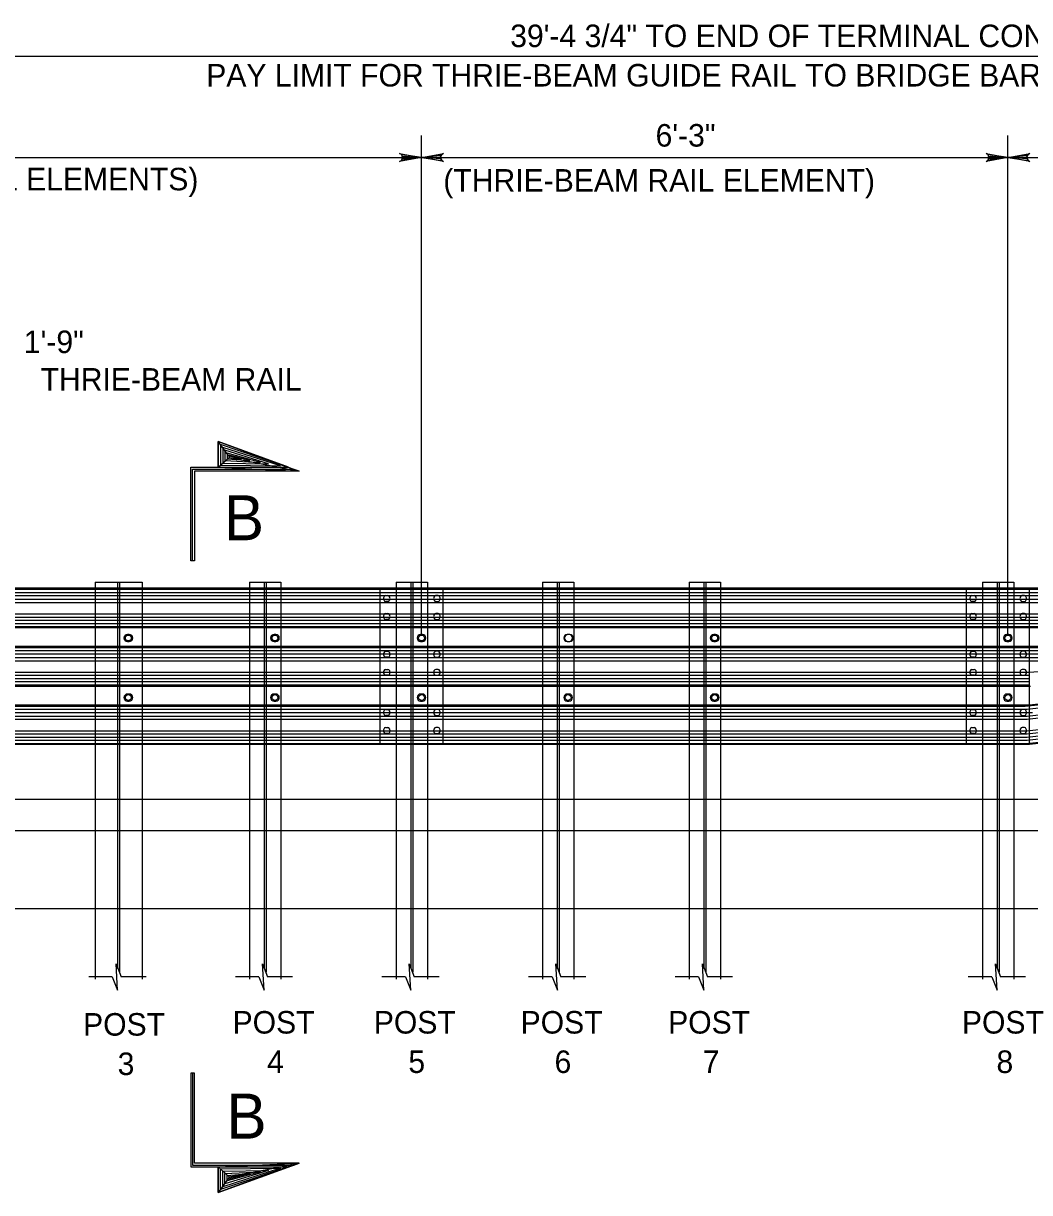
# Model space of a CAD drawing. Extents: x 632007860 to 635435983, y 295418622 to 297794622.
# Drawn here: x 632166503 to 632300568, y 297470052 to 297625805 of the extents above; entities that cross this region are included whole.
import ezdxf

# ---------------------------------------------------------------- set-up
doc = ezdxf.new("R2010")
doc.units = 0
for name, color, linetype in [('S-ABUT', 7, 'Continuous'), ('S-DETL-DIMS', 7, 'Continuous'), ('S-DETL-T120', 7, 'Continuous'), ('S-DETL-T240', 7, 'Continuous'), ('S-GRND-MAJR', 7, 'Continuous'), ('S-MISC-CNTR-WT01', 7, 'Continuous'), ('S-STEL', 7, 'Continuous')]:
    doc.layers.add(name, color=color, linetype=linetype)

msp = doc.modelspace()

# ---------------------------------------------------------------- linework, layer by layer
at = {"layer": 'S-ABUT'}
for p, q in [((632073885, 297522477), (632422268, 297522477)), ((632073885, 297507895), (632422268, 297507895))]:
    msp.add_line(p, q, dxfattribs=at)
at = {"layer": 'S-DETL-DIMS'}
for p, q in [((632051871, 297621440), (632532033, 297621440)), ((632063630, 297607945), (632529494, 297607945)), ((632178344, 297498789), (632175219, 297498789)), ((632182845, 297498789), (632179516, 297498789)), ((632197875, 297498789), (632194749, 297498789)), ((632202375, 297498789), (632199047, 297498789)), ((632217405, 297498789), (632214280, 297498789)), ((632221905, 297498789), (632218577, 297498789)), ((632236935, 297498789), (632233810, 297498789)), ((632241435, 297498789), (632238107, 297498789)), ((632256465, 297498789), (632253340, 297498789)), ((632260966, 297498789), (632257637, 297498789)), ((632295526, 297498789), (632292401, 297498789)), ((632300026, 297498789), (632296698, 297498789))]:
    msp.add_line(p, q, dxfattribs=at)
for points in [[(632219549, 297607945), (632216636, 297607399), (632216861, 297607555), (632216977, 297607750), (632217010, 297607945), (632216977, 297608140), (632216861, 297608336), (632216636, 297608491), (632219549, 297607945), (632216861, 297608336), (632216977, 297608140), (632219549, 297607945), (632217010, 297607945), (632216977, 297607750), (632219549, 297607945), (632216861, 297607555)], [(632219549, 297607945), (632222462, 297608491), (632222237, 297608336), (632222121, 297608140), (632222088, 297607945), (632222121, 297607750), (632222237, 297607555), (632222462, 297607399), (632219549, 297607945), (632222237, 297607555), (632222121, 297607750), (632219549, 297607945), (632222088, 297607945), (632222121, 297608140), (632219549, 297607945), (632222237, 297608336)], [(632297670, 297607945), (632294757, 297607399), (632294982, 297607555), (632295098, 297607750), (632295131, 297607945), (632295098, 297608140), (632294982, 297608336), (632294757, 297608491), (632297670, 297607945), (632294982, 297608336), (632295098, 297608140), (632297670, 297607945), (632295131, 297607945), (632295098, 297607750), (632297670, 297607945), (632294982, 297607555)], [(632297670, 297607945), (632300583, 297608491), (632300358, 297608336), (632300242, 297608140), (632300209, 297607945), (632300242, 297607750), (632300358, 297607555), (632300583, 297607399), (632297670, 297607945), (632300358, 297607555), (632300242, 297607750), (632297670, 297607945), (632300209, 297607945), (632300242, 297608140), (632297670, 297607945), (632300358, 297608336)], [(632189054, 297554196), (632189054, 297566435), (632202529, 297566435), (632203244, 297566174), (632189314, 297566174), (632189314, 297554196), (632188793, 297554196), (632188793, 297566695), (632201814, 297566695), (632192439, 297570107), (632192439, 297566695), (632203244, 297566174), (632192775, 297569689), (632192752, 297566946), (632200755, 297566855), (632193057, 297569327), (632193057, 297567239), (632199152, 297567149), (632193350, 297568955), (632193362, 297567555), (632198091, 297567318), (632193632, 297568560), (632193644, 297567815), (632196691, 297567567), (632193881, 297568300), (632193915, 297567984), (632195574, 297567792), (632193887, 297568144), (632192439, 297570107), (632192439, 297566695), (632193915, 297567984), (632203244, 297566174)], [(632178344, 297498789), (632179058, 297497032), (632178845, 297500547), (632179516, 297498789)], [(632197875, 297498789), (632198588, 297497032), (632198376, 297500547), (632199047, 297498789)], [(632217405, 297498789), (632218118, 297497032), (632217906, 297500547), (632218577, 297498789)], [(632236935, 297498789), (632237649, 297497032), (632237436, 297500547), (632238107, 297498789)], [(632256465, 297498789), (632257179, 297497032), (632256966, 297500547), (632257637, 297498789)], [(632295526, 297498789), (632296239, 297497032), (632296027, 297500547), (632296698, 297498789)], [(632189054, 297485963), (632189054, 297473724), (632202529, 297473724), (632203244, 297473985), (632189314, 297473985), (632189314, 297485963), (632188793, 297485963), (632188793, 297473464), (632201814, 297473464), (632192439, 297470052), (632192439, 297473464), (632203244, 297473985), (632192775, 297470470), (632192752, 297473213), (632200755, 297473304), (632193057, 297470832), (632193057, 297472920), (632199152, 297473010), (632193350, 297471204), (632193362, 297472604), (632198091, 297472841), (632193632, 297471599), (632193644, 297472344), (632196691, 297472592), (632193881, 297471859), (632193915, 297472175), (632195574, 297472367), (632193887, 297472015), (632192439, 297470052), (632192439, 297473464), (632193915, 297472175), (632203244, 297473985)]]:
    msp.add_lwpolyline(points, dxfattribs=at)
for points in [[(632189314, 297554196), (632188793, 297554196), (632188793, 297566695), (632192439, 297566695), (632192439, 297570107), (632203244, 297566174), (632189314, 297566174)], [(632189314, 297485963), (632188793, 297485963), (632188793, 297473464), (632192439, 297473464), (632192439, 297470052), (632203244, 297473985), (632189314, 297473985)]]:
    msp.add_lwpolyline(points, close=True, dxfattribs=at)
at = {"layer": 'S-GRND-MAJR'}
msp.add_line((632051871, 297518311), (632589160, 297518311), dxfattribs=at)
at = {"layer": 'S-MISC-CNTR-WT01'}
for p, q in [((632219549, 297544221), (632219549, 297610883)), ((632297670, 297544221), (632297670, 297610883))]:
    msp.add_line(p, q, dxfattribs=at)
at = {"layer": 'S-STEL'}
for p, q in [((632051871, 297550601), (632370287, 297550601)), ((632051871, 297550433), (632370287, 297550433)), ((632176053, 297551360), (632182311, 297551360)), ((632176053, 297551360), (632176053, 297550318)), ((632176053, 297550318), (632176053, 297529769)), ((632179052, 297551360), (632179052, 297499921)), ((632179312, 297551360), (632179312, 297499410)), ((632182311, 297551360), (632182311, 297550318)), ((632182311, 297550318), (632182311, 297529769)), ((632196629, 297551360), (632200796, 297551360)), ((632196629, 297551360), (632196629, 297550318)), ((632196629, 297550318), (632196629, 297529769)), ((632198582, 297551360), (632198582, 297499921)), ((632198842, 297551360), (632198842, 297499410)), ((632200796, 297551360), (632200796, 297550318)), ((632200796, 297550318), (632200796, 297529769)), ((632214045, 297529769), (632214045, 297550601)), ((632216159, 297551360), (632220326, 297551360)), ((632216159, 297551360), (632216159, 297550318)), ((632216159, 297550318), (632216159, 297529769)), ((632218112, 297551360), (632218112, 297499921)), ((632218372, 297551360), (632218372, 297499410)), ((632220326, 297551360), (632220326, 297550318)), ((632220326, 297550318), (632220326, 297529769)), ((632222440, 297529769), (632222440, 297550601)), ((632235689, 297551360), (632239856, 297551360)), ((632235689, 297551360), (632235689, 297550318)), ((632235689, 297550318), (632235689, 297529769)), ((632237643, 297551360), (632237643, 297499921)), ((632237903, 297551360), (632237903, 297499410)), ((632239856, 297551360), (632239856, 297550318)), ((632239856, 297550318), (632239856, 297529769)), ((632255219, 297551360), (632259387, 297551360)), ((632255219, 297551360), (632255219, 297550318)), ((632255219, 297550318), (632255219, 297529769)), ((632257173, 297551360), (632257173, 297499921)), ((632257433, 297551360), (632257433, 297499410)), ((632259387, 297551360), (632259387, 297550318)), ((632259387, 297550318), (632259387, 297529769)), ((632292166, 297529769), (632292166, 297550601)), ((632294280, 297551360), (632298447, 297551360)), ((632294280, 297551360), (632294280, 297550318)), ((632294280, 297550318), (632294280, 297529769)), ((632296233, 297551360), (632296233, 297499921)), ((632296493, 297551360), (632296493, 297499410)), ((632298447, 297551360), (632298447, 297550601)), ((632298447, 297550601), (632298447, 297529769)), ((632300561, 297529769), (632300561, 297550601)), ((632051871, 297550011), (632370287, 297550011)), ((632051871, 297549590), (632370287, 297549590)), ((632051871, 297549084), (632370287, 297549084)), ((632051871, 297548662), (632370287, 297548662)), ((632214745, 297549590), (632215063, 297549590)), ((632215080, 297548807), (632214762, 297548807)), ((632221740, 297549590), (632221422, 297549590)), ((632221454, 297548807), (632221772, 297548807)), ((632292866, 297549590), (632293184, 297549590)), ((632293201, 297548807), (632292883, 297548807)), ((632299861, 297549590), (632299543, 297549590)), ((632299575, 297548807), (632299893, 297548807)), ((632051871, 297547145), (632370287, 297547145)), ((632214762, 297547184), (632215080, 297547184)), ((632221772, 297547184), (632221454, 297547184)), ((632292883, 297547184), (632293201, 297547184)), ((632299893, 297547184), (632299575, 297547184)), ((632051871, 297546723), (632370287, 297546723)), ((632051871, 297546302), (632370287, 297546302)), ((632051871, 297545880), (632370287, 297545880)), ((632051871, 297545459), (632370287, 297545459)), ((632215080, 297546402), (632214762, 297546402)), ((632221454, 297546402), (632221772, 297546402)), ((632293201, 297546402), (632292883, 297546402)), ((632299575, 297546402), (632299893, 297546402)), ((632051871, 297545328), (632370287, 297545290)), ((632179906, 297543942), (632179906, 297543934)), ((632179906, 297543942), (632179906, 297543934)), ((632180605, 297544408), (632180372, 297544408)), ((632180605, 297544408), (632180372, 297544408)), ((632181070, 297543934), (632181070, 297543942)), ((632181070, 297543934), (632181070, 297543942)), ((632199437, 297543942), (632199437, 297543934)), ((632199437, 297543942), (632199437, 297543934)), ((632200135, 297544408), (632199902, 297544408)), ((632200135, 297544408), (632199902, 297544408)), ((632200600, 297543934), (632200600, 297543942)), ((632200600, 297543934), (632200600, 297543942)), ((632218967, 297543942), (632218967, 297543934)), ((632218967, 297543942), (632218967, 297543934)), ((632219665, 297544408), (632219432, 297544408)), ((632219665, 297544408), (632219432, 297544408)), ((632220131, 297543934), (632220131, 297543942)), ((632220131, 297543934), (632220131, 297543942)), ((632238497, 297543942), (632238497, 297543934)), ((632238497, 297543942), (632238497, 297543934)), ((632238613, 297543938), (632238613, 297543930)), ((632239195, 297544408), (632238963, 297544408)), ((632239195, 297544408), (632238963, 297544408)), ((632239312, 297544404), (632239079, 297544404)), ((632239661, 297543934), (632239661, 297543942)), ((632239661, 297543934), (632239661, 297543942)), ((632239777, 297543930), (632239777, 297543938)), ((632258027, 297543942), (632258027, 297543934)), ((632258027, 297543942), (632258027, 297543934)), ((632258726, 297544408), (632258493, 297544408)), ((632258726, 297544408), (632258493, 297544408)), ((632259191, 297543934), (632259191, 297543942)), ((632259191, 297543934), (632259191, 297543942)), ((632297088, 297543942), (632297088, 297543934)), ((632297088, 297543942), (632297088, 297543934)), ((632297786, 297544408), (632297553, 297544408)), ((632297786, 297544408), (632297553, 297544408)), ((632298252, 297543934), (632298252, 297543942)), ((632298252, 297543934), (632298252, 297543942)), ((632051871, 297542846), (632366890, 297542846)), ((632051871, 297542677), (632360705, 297542677)), ((632180372, 297543468), (632180605, 297543468)), ((632180372, 297543468), (632180605, 297543468)), ((632199902, 297543468), (632200135, 297543468)), ((632199902, 297543468), (632200135, 297543468)), ((632219432, 297543468), (632219665, 297543468)), ((632219432, 297543468), (632219665, 297543468)), ((632238963, 297543468), (632239195, 297543468)), ((632238963, 297543468), (632239195, 297543468)), ((632239079, 297543464), (632239312, 297543464)), ((632258493, 297543468), (632258726, 297543468)), ((632258493, 297543468), (632258726, 297543468)), ((632297553, 297543468), (632297786, 297543468)), ((632297553, 297543468), (632297786, 297543468)), ((632299971, 297534843), (632370287, 297543014)), ((632300222, 297534450), (632370287, 297542592)), ((632300561, 297535041), (632370287, 297543182)), ((632051871, 297542256), (632359586, 297542256)), ((632051871, 297541834), (632354339, 297541834)), ((632051871, 297541328), (632348043, 297541328)), ((632051871, 297540907), (632342796, 297540907)), ((632214745, 297542171), (632215063, 297542171)), ((632215080, 297541374), (632214762, 297541374)), ((632221740, 297542171), (632221422, 297542171)), ((632221454, 297541374), (632221772, 297541374)), ((632292866, 297542171), (632293184, 297542171)), ((632293201, 297541374), (632292883, 297541374)), ((632299861, 297542171), (632299543, 297542171)), ((632299575, 297541374), (632299893, 297541374)), ((632300222, 297533523), (632370287, 297541665)), ((632300222, 297533102), (632370287, 297541243)), ((632300541, 297539388), (632319450, 297540907)), ((632051871, 297539389), (632300561, 297539389)), ((632214762, 297539751), (632215080, 297539751)), ((632221772, 297539751), (632221454, 297539751)), ((632292166, 297539389), (632300561, 297539389)), ((632292883, 297539751), (632293201, 297539751)), ((632299893, 297539751), (632299575, 297539751)), ((632300222, 297531584), (632370074, 297539701)), ((632300222, 297531162), (632370123, 297539285)), ((632051871, 297538968), (632300561, 297538968)), ((632051871, 297538546), (632300561, 297538546)), ((632051871, 297538125), (632300561, 297538125)), ((632051871, 297537703), (632300561, 297537703)), ((632215063, 297538967), (632214745, 297538967)), ((632221422, 297538967), (632221740, 297538967)), ((632293184, 297538967), (632292866, 297538967)), ((632299543, 297538967), (632299861, 297538967)), ((632300222, 297530741), (632370171, 297538869)), ((632300222, 297530319), (632370219, 297538453)), ((632300222, 297529898), (632370268, 297538037)), ((632300561, 297529769), (632370287, 297537871)), ((632051871, 297537524), (632300691, 297537524)), ((632180605, 297536466), (632180372, 297536466)), ((632200135, 297536466), (632199902, 297536466)), ((632219665, 297536466), (632219432, 297536466)), ((632239195, 297536466), (632238963, 297536466)), ((632258726, 297536466), (632258493, 297536466)), ((632297786, 297536466), (632297553, 297536466)), ((632051871, 297535041), (632300561, 297535041)), ((632051871, 297534843), (632299971, 297534843)), ((632179906, 297536000), (632179906, 297535992)), ((632180372, 297535526), (632180605, 297535526)), ((632181070, 297535992), (632181070, 297536000)), ((632199437, 297536000), (632199437, 297535992)), ((632199902, 297535526), (632200135, 297535526)), ((632200600, 297535992), (632200600, 297536000)), ((632218967, 297536000), (632218967, 297535992)), ((632219432, 297535526), (632219665, 297535526)), ((632220131, 297535992), (632220131, 297536000)), ((632238497, 297536000), (632238497, 297535992)), ((632238963, 297535526), (632239195, 297535526)), ((632239661, 297535992), (632239661, 297536000)), ((632258027, 297536000), (632258027, 297535992)), ((632258493, 297535526), (632258726, 297535526)), ((632259191, 297535992), (632259191, 297536000)), ((632297088, 297536000), (632297088, 297535992)), ((632297553, 297535526), (632297786, 297535526)), ((632298252, 297535992), (632298252, 297536000)), ((632051871, 297534450), (632300222, 297534450)), ((632051871, 297534029), (632300947, 297534029)), ((632051871, 297533523), (632300222, 297533523)), ((632051871, 297533102), (632300222, 297533102)), ((632214745, 297534415), (632215063, 297534415)), ((632215080, 297533619), (632214762, 297533619)), ((632221740, 297534415), (632221422, 297534415)), ((632221454, 297533619), (632221772, 297533619)), ((632292866, 297534415), (632293184, 297534415)), ((632293201, 297533619), (632292883, 297533619)), ((632299861, 297534415), (632299543, 297534415)), ((632299575, 297533619), (632299893, 297533619)), ((632051871, 297531584), (632300222, 297531584)), ((632214762, 297531996), (632215080, 297531996)), ((632221772, 297531996), (632221454, 297531996)), ((632292883, 297531996), (632293201, 297531996)), ((632299893, 297531996), (632299575, 297531996)), ((632051871, 297531162), (632300222, 297531162)), ((632051871, 297530741), (632300222, 297530741)), ((632051871, 297530319), (632300222, 297530319)), ((632051871, 297529898), (632300222, 297529898)), ((632215063, 297531211), (632214745, 297531211)), ((632221422, 297531211), (632221740, 297531211)), ((632293184, 297531211), (632292866, 297531211)), ((632299543, 297531211), (632299861, 297531211)), ((632051871, 297529769), (632300561, 297529769)), ((632176053, 297529769), (632176053, 297518028)), ((632182311, 297529769), (632182311, 297518028)), ((632196629, 297529769), (632196629, 297518028)), ((632200796, 297529769), (632200796, 297518028)), ((632216159, 297529769), (632216159, 297518028)), ((632220326, 297529769), (632220326, 297518028)), ((632235689, 297529769), (632235689, 297518028)), ((632239856, 297529769), (632239856, 297518028)), ((632255219, 297529769), (632255219, 297518028)), ((632259387, 297529769), (632259387, 297518028)), ((632294280, 297529769), (632294280, 297518028)), ((632298447, 297529769), (632298447, 297518028)), ((632176053, 297518028), (632176053, 297498506)), ((632182311, 297518028), (632182311, 297498506)), ((632196629, 297518028), (632196629, 297498506)), ((632200796, 297518028), (632200796, 297498506)), ((632216159, 297518028), (632216159, 297498506)), ((632220326, 297518028), (632220326, 297498506)), ((632235689, 297518028), (632235689, 297498506)), ((632239856, 297518028), (632239856, 297498506)), ((632255219, 297518028), (632255219, 297498506)), ((632259387, 297518028), (632259387, 297498506)), ((632294280, 297518028), (632294280, 297498506)), ((632298447, 297518028), (632298447, 297498506))]:
    msp.add_line(p, q, dxfattribs=at)
for centre in [(632180488, 297543938), (632200019, 297543938), (632219549, 297543938), (632258609, 297543938), (632297670, 297543938), (632180488, 297535996), (632200019, 297535996), (632219549, 297535996), (632239079, 297535996), (632258609, 297535996), (632297670, 297535996)]:
    msp.add_circle(centre, 391, dxfattribs=at)
for centre, start, end in [((632180372, 297543942), 90, 180), ((632180372, 297543942), 90, 180), ((632180372, 297543934), 180, 270), ((632180372, 297543934), 180, 270), ((632180605, 297543942), 0, 90), ((632180605, 297543942), 0, 90), ((632180605, 297543934), 270, 360), ((632180605, 297543934), 270, 360), ((632199902, 297543942), 90, 180), ((632199902, 297543942), 90, 180), ((632199902, 297543934), 180, 270), ((632199902, 297543934), 180, 270), ((632200135, 297543942), 0, 90), ((632200135, 297543942), 0, 90), ((632200135, 297543934), 270, 360), ((632200135, 297543934), 270, 360), ((632219432, 297543942), 90, 180), ((632219432, 297543942), 90, 180), ((632219432, 297543934), 180, 270), ((632219432, 297543934), 180, 270), ((632219665, 297543942), 0, 90), ((632219665, 297543942), 0, 90), ((632219665, 297543934), 270, 360), ((632219665, 297543934), 270, 360), ((632238963, 297543942), 90, 180), ((632238963, 297543942), 90, 180), ((632238963, 297543934), 180, 270), ((632238963, 297543934), 180, 270), ((632239079, 297543938), 90, 180), ((632239079, 297543930), 180, 270), ((632239195, 297543942), 0, 90), ((632239195, 297543942), 0, 90), ((632239195, 297543934), 270, 360), ((632239195, 297543934), 270, 360), ((632239312, 297543938), 0, 90), ((632239312, 297543930), 270, 360), ((632258493, 297543942), 90, 180), ((632258493, 297543942), 90, 180), ((632258493, 297543934), 180, 270), ((632258493, 297543934), 180, 270), ((632258726, 297543942), 0, 90), ((632258726, 297543942), 0, 90), ((632258726, 297543934), 270, 360), ((632258726, 297543934), 270, 360), ((632297553, 297543942), 90, 180), ((632297553, 297543942), 90, 180), ((632297553, 297543934), 180, 270), ((632297553, 297543934), 180, 270), ((632297786, 297543942), 0, 90), ((632297786, 297543942), 0, 90), ((632297786, 297543934), 270, 360), ((632297786, 297543934), 270, 360), ((632180372, 297536000), 90, 180), ((632180605, 297536000), 0, 90), ((632199902, 297536000), 90, 180), ((632200135, 297536000), 0, 90), ((632219432, 297536000), 90, 180), ((632219665, 297536000), 0, 90), ((632238963, 297536000), 90, 180), ((632239195, 297536000), 0, 90), ((632258493, 297536000), 90, 180), ((632258726, 297536000), 0, 90), ((632297553, 297536000), 90, 180), ((632297786, 297536000), 0, 90), ((632180372, 297535992), 180, 270), ((632180605, 297535992), 270, 360), ((632199902, 297535992), 180, 270), ((632200135, 297535992), 270, 360), ((632219432, 297535992), 180, 270), ((632219665, 297535992), 270, 360), ((632238963, 297535992), 180, 270), ((632239195, 297535992), 270, 360), ((632258493, 297535992), 180, 270), ((632258726, 297535992), 270, 360), ((632297553, 297535992), 180, 270), ((632297786, 297535992), 270, 360)]:
    msp.add_arc(centre, 466, start, end, dxfattribs=at)
for centre, major_axis, start_param, end_param in [((632214761, 297549198), (0, -391), 3.1395093, 6.2852686), ((632215057, 297549198), (0, 391), 3.1395093, 6.2852686), ((632221453, 297549198), (0, 391), 6.281102, 9.4268613), ((632221749, 297549198), (0, -391), 6.281102, 9.4268613), ((632292882, 297549198), (0, -391), 3.1395093, 6.2852686), ((632293178, 297549198), (0, 391), 3.1395093, 6.2852686), ((632299574, 297549198), (0, 391), 6.281102, 9.4268613), ((632299870, 297549198), (0, -391), 6.281102, 9.4268613), ((632214761, 297546793), (0, -391), 3.1395093, 6.2852686), ((632215057, 297546793), (0, 391), 3.1395093, 6.2852686), ((632221453, 297546793), (0, 391), 6.281102, 9.4268613), ((632221749, 297546793), (0, -391), 6.281102, 9.4268613), ((632292882, 297546793), (0, -391), 3.1395093, 6.2852686), ((632293178, 297546793), (0, 391), 3.1395093, 6.2852686), ((632299574, 297546793), (0, 391), 6.281102, 9.4268613), ((632299870, 297546793), (0, -391), 6.281102, 9.4268613), ((632214761, 297541765), (0, -391), 3.1395093, 6.2852686), ((632215057, 297541765), (0, 391), 3.1395093, 6.2852686), ((632221453, 297541765), (0, 391), 6.281102, 9.4268613), ((632221749, 297541765), (0, -391), 6.281102, 9.4268613), ((632292882, 297541765), (0, -391), 3.1395093, 6.2852686), ((632293178, 297541765), (0, 391), 3.1395093, 6.2852686), ((632299574, 297541765), (0, 391), 6.281102, 9.4268613), ((632299870, 297541765), (0, -391), 6.281102, 9.4268613), ((632214761, 297539360), (0, -391), 3.1395093, 6.2852686), ((632215057, 297539360), (0, 391), 3.1395093, 6.2852686), ((632221453, 297539360), (0, 391), 6.281102, 9.4268613), ((632221749, 297539360), (0, -391), 6.281102, 9.4268613), ((632292882, 297539360), (0, -391), 3.1395093, 6.2852686), ((632293178, 297539360), (0, 391), 3.1395093, 6.2852686), ((632299574, 297539360), (0, 391), 6.281102, 9.4268613), ((632299870, 297539360), (0, -391), 6.281102, 9.4268613), ((632214761, 297534010), (0, -391), 3.1395093, 6.2852686), ((632215057, 297534010), (0, 391), 3.1395093, 6.2852686), ((632221453, 297534010), (0, 391), 6.281102, 9.4268613), ((632221749, 297534010), (0, -391), 6.281102, 9.4268613), ((632292882, 297534010), (0, -391), 3.1395093, 6.2852686), ((632293178, 297534010), (0, 391), 3.1395093, 6.2852686), ((632299574, 297534010), (0, 391), 6.281102, 9.4268613), ((632299870, 297534010), (0, -391), 6.281102, 9.4268613), ((632214761, 297531605), (0, -391), 3.1395093, 6.2852686), ((632215057, 297531605), (0, 391), 3.1395093, 6.2852686), ((632221453, 297531605), (0, 391), 6.281102, 9.4268613), ((632221749, 297531605), (0, -391), 6.281102, 9.4268613), ((632292882, 297531605), (0, -391), 3.1395093, 6.2852686), ((632293178, 297531605), (0, 391), 3.1395093, 6.2852686), ((632299574, 297531605), (0, 391), 6.281102, 9.4268613), ((632299870, 297531605), (0, -391), 6.281102, 9.4268613)]:
    msp.add_ellipse(centre, major_axis=major_axis, ratio=0.7543445, start_param=start_param, end_param=end_param, dxfattribs=at)

# ---------------------------------------------------------------- texts
at = {"layer": 'S-DETL-T120'}
for s, height, p in [('39\'-4 3/4" TO END OF TERMINAL CONNECTOR', 2999.85, (632231364, 297622646)), ('PAY LIMIT FOR THRIE-BEAM GUIDE RAIL TO BRIDGE BARRIER TRANSITION', 2999.85, (632190866, 297617396)), (' 6\'-3"', 2999.8, (632249620, 297609393)), ('(NESTED THRIE-BEAM RAIL ELEMENTS)', 2999.85, (632112254, 297603565)), ('(THRIE-BEAM RAIL ELEMENT)', 2999.85, (632222456, 297603393)), ('1\'-9"', 2999.9, (632166566, 297581889)), ('  THRIE-BEAM RAIL', 2999.91, (632166566, 297576889)), ('POST', 2999.8, (632174455, 297490964)), ('POST', 2999.8, (632194372, 297491238)), ('POST', 2999.8, (632213190, 297491238)), ('POST', 2999.8, (632232749, 297491238)), ('POST', 2999.8, (632252404, 297491238)), ('POST', 2999.8, (632291547, 297491238)), ('3', 3000, (632179061, 297485714)), ('4', 3000, (632198978, 297485988)), ('5', 3000, (632217796, 297485988)), ('6', 3000, (632237273, 297485988)), ('7', 3000, (632257010, 297485988)), ('8', 3000, (632296153, 297485988))]:
    msp.add_text(s, height=height, dxfattribs=at).set_placement(p)
at = {"layer": 'S-DETL-T240'}
for p in [(632193221, 297556947), (632193559, 297477241)]:
    msp.add_text('B', height=6000, dxfattribs=at).set_placement(p)

doc.saveas('drawing.dxf')
